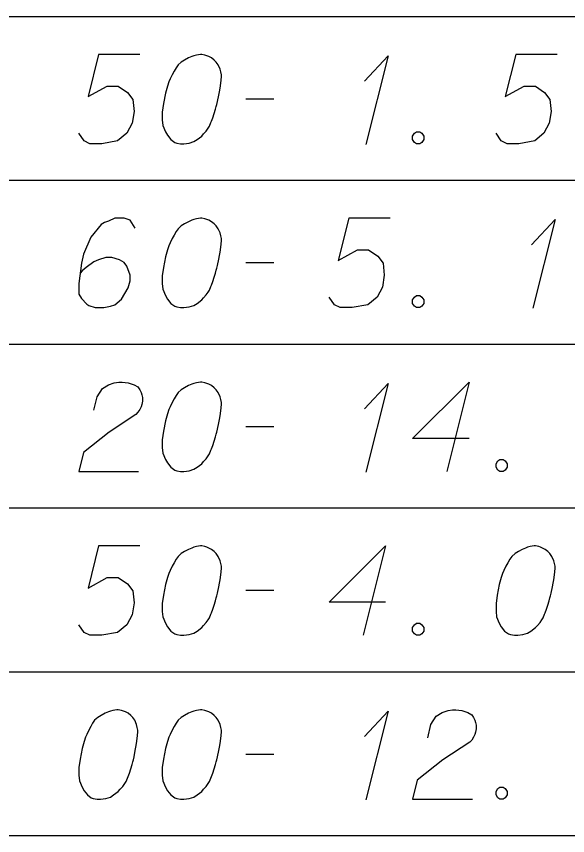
# Model space of a CAD drawing. Extents: x 2074207 to 2076812, y 516372 to 523312.
# Drawn here: x 2076397.04 to 2076426.64, y 519762.06 to 519806.06 of the extents above; entities that cross this region are included whole.
import ezdxf

# ---------------------------------------------------------------- set-up
doc = ezdxf.new("R2010")
doc.units = 0
for name, color, linetype in [('Prop DirtTable_ Soil Test Results - Outline (Major)', 7, 'Continuous'), ('Prop DirtTable_ Soil Test Results - Outline (Minor)', 7, 'Continuous'), ('Prop DirtTable_ Soil Test Results - Tx (Sample Data)', 7, 'Continuous')]:
    doc.layers.add(name, color=color, linetype=linetype)

msp = doc.modelspace()

# ---------------------------------------------------------------- linework, layer by layer
at = {"layer": 'Prop DirtTable_ Soil Test Results - Outline (Major)'}
msp.add_line((2076260.609, 519762.059), (2076811.903, 519762.059), dxfattribs=at)
at = {"layer": 'Prop DirtTable_ Soil Test Results - Outline (Minor)'}
for p, q in [((2076260.609, 519806.059), (2076811.903, 519806.059)), ((2076260.609, 519806.059), (2076811.903, 519806.059)), ((2076260.609, 519797.259), (2076811.903, 519797.259)), ((2076260.609, 519797.259), (2076811.903, 519797.259)), ((2076260.609, 519788.459), (2076811.903, 519788.459)), ((2076260.609, 519788.459), (2076811.903, 519788.459)), ((2076260.609, 519779.659), (2076811.903, 519779.659)), ((2076260.609, 519779.659), (2076811.903, 519779.659)), ((2076260.609, 519770.859), (2076811.903, 519770.859)), ((2076260.609, 519770.859), (2076811.903, 519770.859)), ((2076260.609, 519762.059), (2076811.903, 519762.059))]:
    msp.add_line(p, q, dxfattribs=at)
at = {"layer": 'Prop DirtTable_ Soil Test Results - Tx (Sample Data)'}
for points in [[(2076403.676, 519804.018), (2076401.454, 519804.018), (2076400.889, 519801.751), (2076401.912, 519802.318), (2076402.512, 519802.318), (2076403.006, 519801.978), (2076403.288, 519801.6), (2076403.359, 519800.957), (2076403.253, 519800.315), (2076402.971, 519799.785), (2076402.477, 519799.37), (2076401.63, 519799.218), (2076400.995, 519799.218), (2076400.678, 519799.37), (2076400.396, 519799.785)], [(2076406.992, 519804.018), (2076406.922, 519804.018), (2076406.71, 519803.981), (2076406.569, 519803.943), (2076406.463, 519803.905), (2076406.287, 519803.83), (2076406.075, 519803.716), (2076405.899, 519803.603), (2076405.722, 519803.452), (2076405.616, 519803.3), (2076405.511, 519803.111), (2076405.405, 519802.922), (2076405.299, 519802.696), (2076405.228, 519802.544), (2076405.158, 519802.318), (2076405.052, 519801.94), (2076404.946, 519801.373), (2076404.876, 519800.919), (2076404.876, 519800.504), (2076404.911, 519800.201), (2076405.052, 519799.861), (2076405.158, 519799.672), (2076405.334, 519799.445), (2076405.546, 519799.294), (2076405.652, 519799.256), (2076405.863, 519799.218), (2076406.04, 519799.218), (2076406.322, 519799.256), (2076406.569, 519799.332), (2076406.745, 519799.445), (2076406.992, 519799.634), (2076407.098, 519799.748), (2076407.239, 519799.899), (2076407.345, 519800.05), (2076407.415, 519800.163), (2076407.486, 519800.352), (2076407.521, 519800.428), (2076407.592, 519800.617), (2076407.662, 519800.844), (2076407.733, 519801.07), (2076407.768, 519801.222), (2076407.803, 519801.335), (2076407.839, 519801.486), (2076407.909, 519801.826), (2076407.945, 519802.015), (2076407.98, 519802.204), (2076408.015, 519802.469), (2076408.05, 519802.809), (2076408.05, 519802.922), (2076408.015, 519803.074), (2076407.98, 519803.225), (2076407.874, 519803.452), (2076407.768, 519803.603), (2076407.662, 519803.716), (2076407.521, 519803.83), (2076407.38, 519803.905), (2076407.274, 519803.943), (2076407.169, 519803.981), (2076406.992, 519804.018)], [(2076415.74, 519802.582), (2076417.01, 519803.943), (2076415.811, 519799.181)], [(2076426.076, 519804.018), (2076423.854, 519804.018), (2076423.289, 519801.751), (2076424.312, 519802.318), (2076424.912, 519802.318), (2076425.406, 519801.978), (2076425.688, 519801.6), (2076425.759, 519800.957), (2076425.653, 519800.315), (2076425.371, 519799.785), (2076424.877, 519799.37), (2076424.03, 519799.218), (2076423.395, 519799.218), (2076423.078, 519799.37), (2076422.796, 519799.785)], [(2076409.356, 519801.637), (2076410.872, 519801.637)], [(2076418.527, 519799.861), (2076418.704, 519799.861), (2076418.809, 519799.785), (2076418.915, 519799.634), (2076418.915, 519799.445), (2076418.809, 519799.294), (2076418.704, 519799.218), (2076418.527, 519799.218), (2076418.421, 519799.294), (2076418.316, 519799.445), (2076418.316, 519799.634), (2076418.421, 519799.785), (2076418.527, 519799.861)], [(2076403.429, 519794.689), (2076403.147, 519795.105), (2076402.83, 519795.218), (2076402.336, 519795.218), (2076401.983, 519795.067), (2076401.771, 519794.992), (2076401.595, 519794.878), (2076401.031, 519794.198), (2076400.643, 519793.291), (2076400.537, 519792.8), (2076400.396, 519791.704), (2076400.396, 519791.137), (2076400.537, 519790.91), (2076400.819, 519790.607), (2076400.925, 519790.532), (2076401.278, 519790.418), (2076401.736, 519790.418), (2076402.089, 519790.494), (2076402.336, 519790.57), (2076402.689, 519790.872), (2076403.041, 519791.477), (2076403.147, 519791.855), (2076403.147, 519792.157), (2076402.971, 519792.648), (2076402.83, 519792.837), (2076402.583, 519792.989), (2076402.159, 519793.102), (2076401.842, 519793.102), (2076401.454, 519792.989), (2076401.207, 519792.875), (2076400.784, 519792.573), (2076400.572, 519792.384), (2076400.466, 519792.27)], [(2076406.992, 519795.218), (2076406.922, 519795.218), (2076406.71, 519795.181), (2076406.569, 519795.143), (2076406.463, 519795.105), (2076406.287, 519795.03), (2076406.075, 519794.916), (2076405.899, 519794.803), (2076405.722, 519794.652), (2076405.616, 519794.5), (2076405.511, 519794.311), (2076405.405, 519794.122), (2076405.299, 519793.896), (2076405.228, 519793.744), (2076405.158, 519793.518), (2076405.052, 519793.14), (2076404.946, 519792.573), (2076404.876, 519792.119), (2076404.876, 519791.704), (2076404.911, 519791.401), (2076405.052, 519791.061), (2076405.158, 519790.872), (2076405.334, 519790.645), (2076405.546, 519790.494), (2076405.652, 519790.456), (2076405.863, 519790.418), (2076406.04, 519790.418), (2076406.322, 519790.456), (2076406.569, 519790.532), (2076406.745, 519790.645), (2076406.992, 519790.834), (2076407.098, 519790.948), (2076407.239, 519791.099), (2076407.345, 519791.25), (2076407.415, 519791.363), (2076407.486, 519791.552), (2076407.521, 519791.628), (2076407.592, 519791.817), (2076407.662, 519792.044), (2076407.733, 519792.27), (2076407.768, 519792.422), (2076407.803, 519792.535), (2076407.839, 519792.686), (2076407.909, 519793.026), (2076407.945, 519793.215), (2076407.98, 519793.404), (2076408.015, 519793.669), (2076408.05, 519794.009), (2076408.05, 519794.122), (2076408.015, 519794.274), (2076407.98, 519794.425), (2076407.874, 519794.652), (2076407.768, 519794.803), (2076407.662, 519794.916), (2076407.521, 519795.03), (2076407.38, 519795.105), (2076407.274, 519795.143), (2076407.169, 519795.181), (2076406.992, 519795.218)], [(2076417.116, 519795.218), (2076414.894, 519795.218), (2076414.329, 519792.951), (2076415.352, 519793.518), (2076415.952, 519793.518), (2076416.446, 519793.178), (2076416.728, 519792.8), (2076416.799, 519792.157), (2076416.693, 519791.515), (2076416.411, 519790.985), (2076415.917, 519790.57), (2076415.07, 519790.418), (2076414.435, 519790.418), (2076414.118, 519790.57), (2076413.836, 519790.985)], [(2076424.7, 519793.782), (2076425.97, 519795.143), (2076424.771, 519790.381)], [(2076409.356, 519792.837), (2076410.872, 519792.837)], [(2076418.527, 519791.061), (2076418.704, 519791.061), (2076418.809, 519790.985), (2076418.915, 519790.834), (2076418.915, 519790.645), (2076418.809, 519790.494), (2076418.704, 519790.418), (2076418.527, 519790.418), (2076418.421, 519790.494), (2076418.316, 519790.645), (2076418.316, 519790.834), (2076418.421, 519790.985), (2076418.527, 519791.061)], [(2076401.207, 519784.907), (2076401.383, 519785.625), (2076401.666, 519786.078), (2076401.983, 519786.267), (2076402.3, 519786.381), (2076402.547, 519786.418), (2076402.724, 519786.418), (2076403.041, 519786.381), (2076403.253, 519786.305), (2076403.359, 519786.267), (2076403.57, 519786.154), (2076403.676, 519786.003), (2076403.747, 519785.852), (2076403.782, 519785.738), (2076403.817, 519785.587), (2076403.817, 519785.398), (2076403.782, 519785.209), (2076403.747, 519785.096), (2076403.676, 519784.944), (2076403.57, 519784.793), (2076403.465, 519784.68), (2076402.018, 519783.735), (2076400.643, 519782.639), (2076400.396, 519781.618), (2076403.606, 519781.618)], [(2076406.992, 519786.418), (2076406.922, 519786.418), (2076406.71, 519786.381), (2076406.569, 519786.343), (2076406.463, 519786.305), (2076406.287, 519786.23), (2076406.075, 519786.116), (2076405.899, 519786.003), (2076405.722, 519785.852), (2076405.616, 519785.7), (2076405.511, 519785.511), (2076405.405, 519785.322), (2076405.299, 519785.096), (2076405.228, 519784.944), (2076405.158, 519784.718), (2076405.052, 519784.34), (2076404.946, 519783.773), (2076404.876, 519783.319), (2076404.876, 519782.904), (2076404.911, 519782.601), (2076405.052, 519782.261), (2076405.158, 519782.072), (2076405.334, 519781.845), (2076405.546, 519781.694), (2076405.652, 519781.656), (2076405.863, 519781.618), (2076406.04, 519781.618), (2076406.322, 519781.656), (2076406.569, 519781.732), (2076406.745, 519781.845), (2076406.992, 519782.034), (2076407.098, 519782.148), (2076407.239, 519782.299), (2076407.345, 519782.45), (2076407.415, 519782.563), (2076407.486, 519782.752), (2076407.521, 519782.828), (2076407.592, 519783.017), (2076407.662, 519783.244), (2076407.733, 519783.47), (2076407.768, 519783.622), (2076407.803, 519783.735), (2076407.839, 519783.886), (2076407.909, 519784.226), (2076407.945, 519784.415), (2076407.98, 519784.604), (2076408.015, 519784.869), (2076408.05, 519785.209), (2076408.05, 519785.322), (2076408.015, 519785.474), (2076407.98, 519785.625), (2076407.874, 519785.852), (2076407.768, 519786.003), (2076407.662, 519786.116), (2076407.521, 519786.23), (2076407.38, 519786.305), (2076407.274, 519786.343), (2076407.169, 519786.381), (2076406.992, 519786.418)], [(2076415.74, 519784.982), (2076417.01, 519786.343), (2076415.811, 519781.581)], [(2076421.349, 519783.395), (2076418.316, 519783.395), (2076421.349, 519786.418), (2076420.15, 519781.618)], [(2076409.356, 519784.037), (2076410.872, 519784.037)], [(2076423.007, 519782.261), (2076423.184, 519782.261), (2076423.289, 519782.185), (2076423.395, 519782.034), (2076423.395, 519781.845), (2076423.289, 519781.694), (2076423.184, 519781.618), (2076423.007, 519781.618), (2076422.901, 519781.694), (2076422.796, 519781.845), (2076422.796, 519782.034), (2076422.901, 519782.185), (2076423.007, 519782.261)], [(2076403.676, 519777.618), (2076401.454, 519777.618), (2076400.889, 519775.351), (2076401.912, 519775.918), (2076402.512, 519775.918), (2076403.006, 519775.578), (2076403.288, 519775.2), (2076403.359, 519774.557), (2076403.253, 519773.915), (2076402.971, 519773.385), (2076402.477, 519772.97), (2076401.63, 519772.818), (2076400.995, 519772.818), (2076400.678, 519772.97), (2076400.396, 519773.385)], [(2076406.992, 519777.618), (2076406.922, 519777.618), (2076406.71, 519777.581), (2076406.569, 519777.543), (2076406.463, 519777.505), (2076406.287, 519777.43), (2076406.075, 519777.316), (2076405.899, 519777.203), (2076405.722, 519777.052), (2076405.616, 519776.9), (2076405.511, 519776.711), (2076405.405, 519776.522), (2076405.299, 519776.296), (2076405.228, 519776.144), (2076405.158, 519775.918), (2076405.052, 519775.54), (2076404.946, 519774.973), (2076404.876, 519774.519), (2076404.876, 519774.104), (2076404.911, 519773.801), (2076405.052, 519773.461), (2076405.158, 519773.272), (2076405.334, 519773.045), (2076405.546, 519772.894), (2076405.652, 519772.856), (2076405.863, 519772.818), (2076406.04, 519772.818), (2076406.322, 519772.856), (2076406.569, 519772.932), (2076406.745, 519773.045), (2076406.992, 519773.234), (2076407.098, 519773.348), (2076407.239, 519773.499), (2076407.345, 519773.65), (2076407.415, 519773.763), (2076407.486, 519773.952), (2076407.521, 519774.028), (2076407.592, 519774.217), (2076407.662, 519774.444), (2076407.733, 519774.67), (2076407.768, 519774.822), (2076407.803, 519774.935), (2076407.839, 519775.086), (2076407.909, 519775.426), (2076407.945, 519775.615), (2076407.98, 519775.804), (2076408.015, 519776.069), (2076408.05, 519776.409), (2076408.05, 519776.522), (2076408.015, 519776.674), (2076407.98, 519776.825), (2076407.874, 519777.052), (2076407.768, 519777.203), (2076407.662, 519777.316), (2076407.521, 519777.43), (2076407.38, 519777.505), (2076407.274, 519777.543), (2076407.169, 519777.581), (2076406.992, 519777.618)], [(2076416.869, 519774.595), (2076413.836, 519774.595), (2076416.869, 519777.618), (2076415.67, 519772.818)], [(2076424.912, 519777.618), (2076424.842, 519777.618), (2076424.63, 519777.581), (2076424.489, 519777.543), (2076424.383, 519777.505), (2076424.207, 519777.43), (2076423.995, 519777.316), (2076423.819, 519777.203), (2076423.642, 519777.052), (2076423.536, 519776.9), (2076423.431, 519776.711), (2076423.325, 519776.522), (2076423.219, 519776.296), (2076423.148, 519776.144), (2076423.078, 519775.918), (2076422.972, 519775.54), (2076422.866, 519774.973), (2076422.796, 519774.519), (2076422.796, 519774.104), (2076422.831, 519773.801), (2076422.972, 519773.461), (2076423.078, 519773.272), (2076423.254, 519773.045), (2076423.466, 519772.894), (2076423.572, 519772.856), (2076423.783, 519772.818), (2076423.96, 519772.818), (2076424.242, 519772.856), (2076424.489, 519772.932), (2076424.665, 519773.045), (2076424.912, 519773.234), (2076425.018, 519773.348), (2076425.159, 519773.499), (2076425.265, 519773.65), (2076425.335, 519773.763), (2076425.406, 519773.952), (2076425.441, 519774.028), (2076425.512, 519774.217), (2076425.582, 519774.444), (2076425.653, 519774.67), (2076425.688, 519774.822), (2076425.723, 519774.935), (2076425.759, 519775.086), (2076425.829, 519775.426), (2076425.865, 519775.615), (2076425.9, 519775.804), (2076425.935, 519776.069), (2076425.97, 519776.409), (2076425.97, 519776.522), (2076425.935, 519776.674), (2076425.9, 519776.825), (2076425.794, 519777.052), (2076425.688, 519777.203), (2076425.582, 519777.316), (2076425.441, 519777.43), (2076425.3, 519777.505), (2076425.194, 519777.543), (2076425.089, 519777.581), (2076424.912, 519777.618)], [(2076409.356, 519775.237), (2076410.872, 519775.237)], [(2076418.527, 519773.461), (2076418.704, 519773.461), (2076418.809, 519773.385), (2076418.915, 519773.234), (2076418.915, 519773.045), (2076418.809, 519772.894), (2076418.704, 519772.818), (2076418.527, 519772.818), (2076418.421, 519772.894), (2076418.316, 519773.045), (2076418.316, 519773.234), (2076418.421, 519773.385), (2076418.527, 519773.461)], [(2076402.512, 519768.818), (2076402.442, 519768.818), (2076402.23, 519768.781), (2076402.089, 519768.743), (2076401.983, 519768.705), (2076401.807, 519768.63), (2076401.595, 519768.516), (2076401.419, 519768.403), (2076401.242, 519768.252), (2076401.136, 519768.1), (2076401.031, 519767.911), (2076400.925, 519767.722), (2076400.819, 519767.496), (2076400.748, 519767.344), (2076400.678, 519767.118), (2076400.572, 519766.74), (2076400.466, 519766.173), (2076400.396, 519765.719), (2076400.396, 519765.304), (2076400.431, 519765.001), (2076400.572, 519764.661), (2076400.678, 519764.472), (2076400.854, 519764.245), (2076401.066, 519764.094), (2076401.172, 519764.056), (2076401.383, 519764.018), (2076401.56, 519764.018), (2076401.842, 519764.056), (2076402.089, 519764.132), (2076402.265, 519764.245), (2076402.512, 519764.434), (2076402.618, 519764.548), (2076402.759, 519764.699), (2076402.865, 519764.85), (2076402.935, 519764.963), (2076403.006, 519765.152), (2076403.041, 519765.228), (2076403.112, 519765.417), (2076403.182, 519765.644), (2076403.253, 519765.87), (2076403.288, 519766.022), (2076403.323, 519766.135), (2076403.359, 519766.286), (2076403.429, 519766.626), (2076403.465, 519766.815), (2076403.5, 519767.004), (2076403.535, 519767.269), (2076403.57, 519767.609), (2076403.57, 519767.722), (2076403.535, 519767.874), (2076403.5, 519768.025), (2076403.394, 519768.252), (2076403.288, 519768.403), (2076403.182, 519768.516), (2076403.041, 519768.63), (2076402.9, 519768.705), (2076402.794, 519768.743), (2076402.689, 519768.781), (2076402.512, 519768.818)], [(2076406.992, 519768.818), (2076406.922, 519768.818), (2076406.71, 519768.781), (2076406.569, 519768.743), (2076406.463, 519768.705), (2076406.287, 519768.63), (2076406.075, 519768.516), (2076405.899, 519768.403), (2076405.722, 519768.252), (2076405.616, 519768.1), (2076405.511, 519767.911), (2076405.405, 519767.722), (2076405.299, 519767.496), (2076405.228, 519767.344), (2076405.158, 519767.118), (2076405.052, 519766.74), (2076404.946, 519766.173), (2076404.876, 519765.719), (2076404.876, 519765.304), (2076404.911, 519765.001), (2076405.052, 519764.661), (2076405.158, 519764.472), (2076405.334, 519764.245), (2076405.546, 519764.094), (2076405.652, 519764.056), (2076405.863, 519764.018), (2076406.04, 519764.018), (2076406.322, 519764.056), (2076406.569, 519764.132), (2076406.745, 519764.245), (2076406.992, 519764.434), (2076407.098, 519764.548), (2076407.239, 519764.699), (2076407.345, 519764.85), (2076407.415, 519764.963), (2076407.486, 519765.152), (2076407.521, 519765.228), (2076407.592, 519765.417), (2076407.662, 519765.644), (2076407.733, 519765.87), (2076407.768, 519766.022), (2076407.803, 519766.135), (2076407.839, 519766.286), (2076407.909, 519766.626), (2076407.945, 519766.815), (2076407.98, 519767.004), (2076408.015, 519767.269), (2076408.05, 519767.609), (2076408.05, 519767.722), (2076408.015, 519767.874), (2076407.98, 519768.025), (2076407.874, 519768.252), (2076407.768, 519768.403), (2076407.662, 519768.516), (2076407.521, 519768.63), (2076407.38, 519768.705), (2076407.274, 519768.743), (2076407.169, 519768.781), (2076406.992, 519768.818)], [(2076415.74, 519767.382), (2076417.01, 519768.743), (2076415.811, 519763.981)], [(2076419.127, 519767.307), (2076419.303, 519768.025), (2076419.586, 519768.478), (2076419.903, 519768.667), (2076420.22, 519768.781), (2076420.467, 519768.818), (2076420.644, 519768.818), (2076420.961, 519768.781), (2076421.173, 519768.705), (2076421.279, 519768.667), (2076421.49, 519768.554), (2076421.596, 519768.403), (2076421.667, 519768.252), (2076421.702, 519768.138), (2076421.737, 519767.987), (2076421.737, 519767.798), (2076421.702, 519767.609), (2076421.667, 519767.496), (2076421.596, 519767.344), (2076421.49, 519767.193), (2076421.385, 519767.08), (2076419.938, 519766.135), (2076418.563, 519765.039), (2076418.316, 519764.018), (2076421.526, 519764.018)], [(2076409.356, 519766.437), (2076410.872, 519766.437)], [(2076423.007, 519764.661), (2076423.184, 519764.661), (2076423.289, 519764.585), (2076423.395, 519764.434), (2076423.395, 519764.245), (2076423.289, 519764.094), (2076423.184, 519764.018), (2076423.007, 519764.018), (2076422.901, 519764.094), (2076422.796, 519764.245), (2076422.796, 519764.434), (2076422.901, 519764.585), (2076423.007, 519764.661)]]:
    msp.add_lwpolyline(points, dxfattribs=at)

doc.saveas('drawing.dxf')
